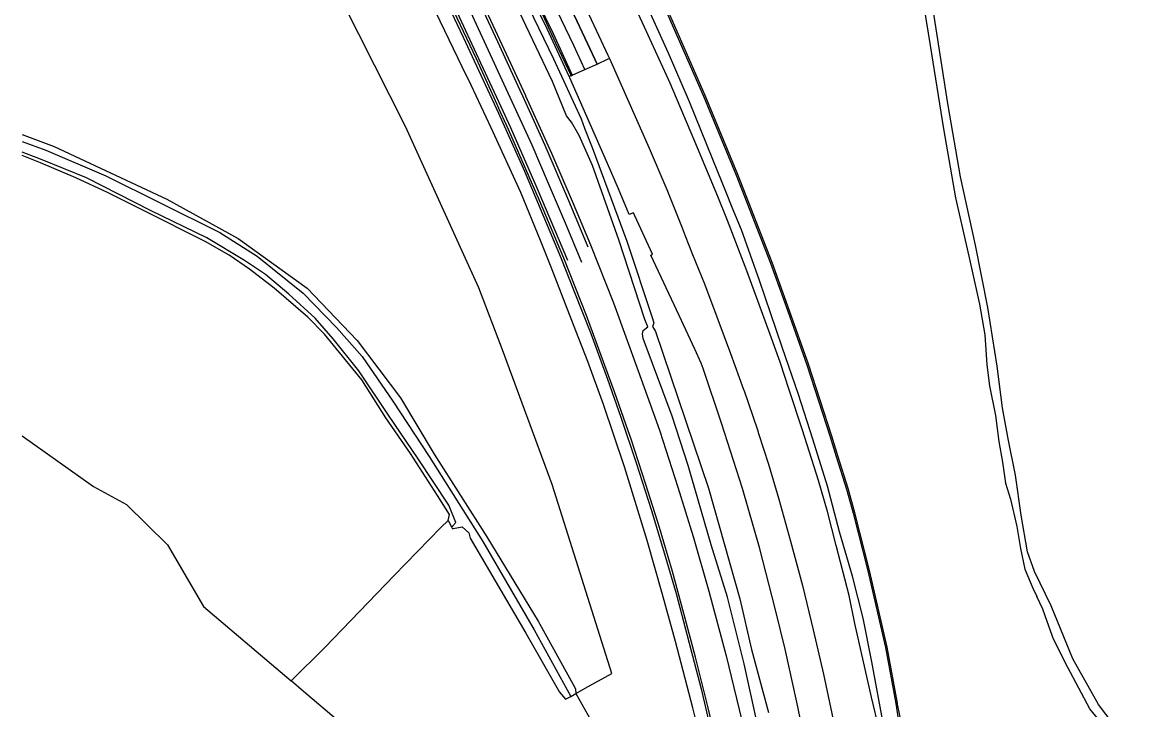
# Model space of a CAD drawing. Extents: x 135990 to 139000, y 393500 to 396000.
# Drawn here: x 136000 to 136315.7, y 394428.9 to 394623.4 of the extents above; entities that cross this region are included whole.
import ezdxf

# ---------------------------------------------------------------- set-up
doc = ezdxf.new("R2010")
doc.units = 0
for name, color, linetype in [('gg-afsc-lijn draadraster', 7, 'Continuous'), ('gx-grn-maaiveld', 7, 'Continuous'), ('gx-knt-lijn weginrichtingselement', 7, 'Continuous')]:
    doc.layers.add(name, color=color, linetype=linetype)

msp = doc.modelspace()

# ---------------------------------------------------------------- linework, layer by layer
at = {"layer": 'gg-afsc-lijn draadraster'}
msp.add_lwpolyline([(136191.956, 394420.702), (136189.821, 394429.431), (136184.933, 394448.188), (136181.169, 394461.51), (136176.911, 394476.754), (136170.467, 394497.575), (136164.551, 394515.27), (136160.06, 394527.377), (136156.641, 394536.073), (136149.664, 394554.055), (136146.7, 394561.598), (136141.101, 394575.219), (136132.739, 394593.473), (136127.007, 394605.559), (136124.531, 394610.779), (136113.398, 394633.938)], dxfattribs=at)
at = {"layer": 'gx-grn-maaiveld'}
for p, q in [((136159.218, 394610.007), (136162.672, 394611.576)), ((136155.337, 394608.238), (136154.824, 394608.005)), ((136120.579, 394482.386), (136121.453, 394480.656)), ((136121.453, 394480.656), (136121.767, 394480.034)), ((136155.233, 394432.583), (136156.674, 394433.487)), ((136156.674, 394433.487), (136160.184, 394435.412))]:
    msp.add_line(p, q, dxfattribs=at)
for points in [[(136249.065, 394424.07), (136247.768, 394430.476), (136247.714, 394430.741), (136244.783, 394446.561), (136239.828, 394468.279), (136235.66, 394484.624), (136233.745, 394491.429), (136230.875, 394500.713), (136229.125, 394506.233), (136222.532, 394526.639), (136217.183, 394541.775), (136212.244, 394555.389), (136202.534, 394580.28), (136193.263, 394602.684), (136183.384, 394625.264), (136178.636, 394635.954), (136161.766, 394671.376), (136150.314, 394692.34), (136144.26, 394703.452), (136143.454, 394705.132)], [(136121.062, 394703.002), (136123.503, 394698.445), (136129.809, 394686.748), (136132.066, 394682.561), (136142.318, 394662.757), (136150.734, 394645.772), (136157.688, 394631.36), (136165.769, 394614.103), (136166.18, 394613.172)], [(136159.218, 394610.007), (136156.139, 394616.793), (136142.087, 394646.118), (136133.334, 394663.734), (136131.595, 394667.235), (136130.089, 394669.913), (136123.116, 394683.175), (136114.435, 394699.373)], [(136117.685, 394701.153), (136121.629, 394693.865), (136126.446, 394684.911), (136133.735, 394670.983), (136140.549, 394657.555), (136147.13, 394644.397), (136153.946, 394630.261), (136160.003, 394617.396), (136162.672, 394611.576)], [(136154.824, 394608.005), (136148.537, 394621.568), (136137.595, 394643.944), (136129.407, 394660.483), (136125.569, 394667.798), (136118.704, 394680.823), (136113.889, 394689.944)], [(136114.573, 394690.063), (136115.428, 394688.481), (136119.284, 394681.132), (136120.387, 394679.03), (136131.46, 394657.895), (136138.09, 394644.625), (136144.672, 394631.199), (136150.879, 394617.544), (136155.337, 394608.238)], [(136104.367, 394663.314), (136103.786, 394662.988), (136108.186, 394654.377), (136108.443, 394653.766), (136108.58, 394653.335), (136110.121, 394649.696), (136116.364, 394637.034), (136124.773, 394619.184), (136134.798, 394597.687), (136142.173, 394581.215), (136152.495, 394556.566), (136156.198, 394547.252), (136160.924, 394535.339), (136165.597, 394522.38), (136169.381, 394511.65), (136173.73, 394498.72), (136177.956, 394485.551), (136181.501, 394473.968), (136185.044, 394461.796), (136188.734, 394447.735), (136192.11, 394434.803), (136194.917, 394422.952)], [(136160.184, 394435.412), (136166.88, 394439.083), (136149.963, 394492.564), (136135.921, 394530.67), (136129.234, 394548.222), (136108.494, 394593.863), (136077.645, 394655.03)], [(136133.234, 394648.373), (136150.319, 394613.079), (136158.207, 394596.027), (136159.171, 394593.43), (136161.341, 394587.928), (136171.153, 394561.418), (136178.424, 394539.521), (136178.751, 394538.251), (136178.335, 394537.348), (136179.216, 394535.894), (136194.238, 394491.604), (136203.07, 394460.249), (136206.394, 394445.95), (136211.22, 394428.117)], [(136128.291, 394633.282), (136129.276, 394631.03), (136130.663, 394628.038), (136135.742, 394617.084), (136142.44, 394602.632), (136142.448, 394602.615), (136149.81, 394586.312), (136155.936, 394572.069), (136160.857, 394560.383), (136167.348, 394543.986), (136174.348, 394524.743), (136179.379, 394510.602), (136180.429, 394507.652), (136185.512, 394491.859), (136189.918, 394477.856), (136194.342, 394462.427), (136199.2, 394444.102), (136204.318, 394423.122)], [(136253.964, 394635.498), (136256.998, 394616.782), (136260.773, 394593.214), (136264.141, 394573.707), (136267.927, 394557.191), (136270.957, 394543.626), (136272.482, 394534.899), (136272.983, 394526.412), (136273.766, 394520.511), (136275.479, 394512.151), (136276.366, 394504.791), (136277.416, 394498.918), (136278.341, 394492.995), (136279.731, 394488.481), (136281.478, 394480.76), (136282.535, 394474.461), (136283.747, 394468.655), (136286.054, 394463.246), (136287.18, 394460.894)], [(136120.787, 394629.468), (136123.035, 394624.636), (136128.434, 394613.138), (136134.789, 394599.22)], [(136242.55, 394423.369), (136240.404, 394432.391), (136235.697, 394453.308), (136234.041, 394461.179), (136230.392, 394475.378), (136227.887, 394484.922), (136225.361, 394493.775), (136220.793, 394507.983), (136217.063, 394519.384), (136214.478, 394527.193), (136211.682, 394535.014), (136205.04, 394553.073), (136199.616, 394567.276), (136196.827, 394574.045), (136191.125, 394587.883), (136183.403, 394606.125), (136176.136, 394622.019), (136172.348, 394630.169)], [(136250.272, 394387.471), (136249.957, 394387.913), (136249.833, 394388.518), (136245.647, 394414.439), (136240.421, 394442.459), (136237.986, 394454.738), (136234.953, 394466.63), (136231.344, 394479.24), (136227.901, 394492.171), (136223.802, 394505.386), (136219.675, 394518.101), (136215.119, 394531.463), (136208.627, 394550.335), (136203.611, 394564.634), (136200.903, 394571.02), (136199.305, 394574.998), (136195.485, 394584.509), (136188.855, 394600.864), (136182.947, 394614.635), (136175.556, 394630.952)], [(136179.869, 394631.947), (136182.927, 394625.062), (136192.803, 394602.488), (136202.07, 394580.093), (136211.776, 394555.213), (136216.712, 394541.606), (136222.058, 394526.479), (136228.649, 394506.08), (136230.398, 394500.563), (136233.266, 394491.287), (136235.177, 394484.495), (136239.342, 394468.162), (136244.293, 394446.46), (136247.221, 394430.658), (136248.185, 394424.404)], [(136310.823, 394422.147), (136304.649, 394430.395), (136297.392, 394443.288), (136291.256, 394458.268), (136286.505, 394467.935), (136284.506, 394473.549), (136282.74, 394483.9), (136281.133, 394495.21), (136279.079, 394505.515), (136277.43, 394514.246), (136275.97, 394526.081), (136273.324, 394542.696), (136269.788, 394560.321), (136265.591, 394579.644), (136262.08, 394599.862), (136261.668, 394602.234), (136257.296, 394630.703)], [(136168.807, 394561.816), (136161.352, 394582.843), (136157.601, 394591.316), (136155.446, 394595.138), (136154.076, 394596.878), (136150.075, 394606.659), (136139.908, 394627.995)], [(136162.672, 394611.576), (136165.829, 394613.013), (136166.18, 394613.172)], [(136166.18, 394613.172), (136171.664, 394600.746), (136177.4, 394587.738), (136182.415, 394576.094), (136186.756, 394565.235), (136187.644, 394562.967), (136189.713, 394557.68), (136193.095, 394549.416), (136196.895, 394539.257), (136200.459, 394529.686), (136204.183, 394519.468), (136204.212, 394519.382), (136208.074, 394508.02), (136208.424, 394506.991), (136211.202, 394498.339), (136214.115, 394488.456), (136217.426, 394476.552), (136220.835, 394463.988), (136223.87, 394451.449), (136226.748, 394438.961), (136229.778, 394424.726)], [(136221.749, 394418.867), (136219.28, 394430.991), (136215.975, 394445.989), (136213.237, 394457.171), (136208.7, 394474.77), (136203.833, 394491.446), (136197.957, 394509.915), (136192.685, 394525.414), (136192.13, 394526.929), (136190.35, 394530.855), (136185.928, 394540.448), (136177.873, 394557.487), (136178.409, 394557.783), (136173.355, 394568.65), (136173.002, 394569.436), (136171.776, 394568.961), (136168.775, 394576.285), (136165.666, 394583.445), (136154.977, 394607.675), (136154.824, 394608.005)], [(136155.337, 394608.238), (136155.681, 394608.395), (136159.218, 394610.007)], [(136196.26, 394420.293), (136194.121, 394429.42), (136190.581, 394443.698), (136187.272, 394456.09), (136184.082, 394468.009), (136180.329, 394480.422), (136176.533, 394492.599), (136172.31, 394505.381), (136171.461, 394507.817), (136167.621, 394518.843), (136159.66, 394540.421), (136153.249, 394556.629), (136146.424, 394572.916), (136137.622, 394593.015), (136134.789, 394599.22)], [(136000, 394591.583), (136008.974, 394588.247), (136040.89, 394573.339), (136061.138, 394562.172), (136080.602, 394548.182), (136094.762, 394533.386), (136107.063, 394517.162), (136116.61, 394501.196), (136131.477, 394477.824), (136146.042, 394453.931), (136156.362, 394435.134), (136156.584, 394434.697), (136156.674, 394433.487)], [(136000, 394589.664), (136006.64, 394587.185), (136023.63, 394579.924), (136039.202, 394572.164), (136055.942, 394563.866), (136066.449, 394557.207), (136079.531, 394546.744), (136088.95, 394536.988), (136096.168, 394528.77), (136104.841, 394516.213), (136115.195, 394500.487), (136130.36, 394476.446), (136144.923, 394451.482), (136155.233, 394432.583)], [(136121.453, 394480.656), (136121.849, 394480.913), (136122.754, 394481.86), (136120.749, 394486.77), (136112.031, 394499.88), (136103.652, 394512.207), (136095.284, 394524.745), (136088.001, 394533.812), (136082.917, 394539.668), (136075.41, 394546.463), (136068.86, 394551.97), (136062.904, 394555.943), (136052.264, 394562.364), (136036.241, 394570.134), (136018.217, 394579.343), (136005.135, 394584.682), (136000, 394586.641)], [(136120.579, 394482.386), (136120.903, 394484.126), (136117.48, 394489.454), (136109.893, 394501.404), (136102.859, 394511.472), (136096.08, 394522.179), (136085.529, 394535.089), (136080.85, 394539.95), (136071.273, 394548.185), (136064.301, 394553.56), (136058.594, 394557.506), (136051.751, 394561.351), (136034.475, 394570), (136024.153, 394575.203), (136015.192, 394579.398), (136005.137, 394583.652), (136000, 394585.678)], [(136207.888, 394425.539), (136204.331, 394441.895), (136199.577, 394460.727), (136194.965, 394475.549), (136188.499, 394497.929), (136183.925, 394511.905), (136175.773, 394533.908), (136175.562, 394535.262), (136175.777, 394536.196), (136177.054, 394537.168), (136176.24, 394539.27), (136168.807, 394561.816)], [(136000, 394506.343), (136020.132, 394491.997), (136029.526, 394486.975), (136041.107, 394475.557), (136051.311, 394458.064), (136076.144, 394437.005)], [(136076.144, 394437.005), (136085.665, 394446.464), (136105.252, 394466.807), (136118.492, 394480.475), (136120.579, 394482.386)], [(136121.767, 394480.034), (136121.923, 394480.147), (136124.469, 394480.632), (136126.437, 394478.936), (136126.759, 394477.399), (136142.492, 394450.558), (136152.037, 394433.809), (136153.752, 394431.831), (136155.233, 394432.583)], [(136315.716, 394412.929), (136309.053, 394420.735), (136302.176, 394429.128), (136295.897, 394440.772), (136291.918, 394448.789), (136290.113, 394453.872), (136288.879, 394457.344), (136287.18, 394460.894)], [(136090.042, 394425.205), (136079.555, 394434.052), (136076.144, 394437.005)], [(136156.674, 394433.487), (136160.904, 394425.882)]]:
    msp.add_lwpolyline(points, dxfattribs=at)
at = {"layer": 'gx-knt-lijn weginrichtingselement'}
for points in [[(136162.672, 394611.576), (136160.003, 394617.396), (136153.946, 394630.261), (136147.13, 394644.397), (136140.549, 394657.555), (136133.735, 394670.983), (136126.446, 394684.911), (136126.423, 394684.956), (136121.629, 394693.865), (136117.685, 394701.153), (136110.203, 394714.978), (136098.963, 394735.311), (136090.693, 394749.756), (136079.425, 394769.117), (136066.384, 394791.104), (136065.42, 394792.747), (136055.511, 394809.629), (136041.911, 394832.381), (136029.631, 394853.019), (136016.397, 394875.23), (136015.802, 394876.229), (136003.896, 394896.219)], [(136119.61, 394681.309), (136122.77, 394675.268), (136129.391, 394662.526), (136139.339, 394642.696), (136150.274, 394620.181), (136155.681, 394608.395)], [(136160.157, 394559.777), (136154.71, 394572.9), (136147.974, 394588.494), (136141.736, 394602.318), (136140.933, 394604.097), (136134.564, 394617.843), (136129.977, 394627.732), (136127.176, 394633.771), (136120.476, 394648.156), (136116.266, 394656.656), (136115.049, 394659.113), (136109.566, 394669.685), (136108.599, 394671.549)], [(136102.256, 394667.99), (136109.132, 394654.86), (136109.689, 394653.722), (136119.913, 394632.835), (136123.634, 394624.904), (136128.474, 394614.589), (136135.45, 394599.514), (136138.163, 394593.653), (136145.675, 394576.558), (136154.279, 394556.046)], [(136106.179, 394667.914), (136109.302, 394662.101), (136112.825, 394655.121), (136118.669, 394643.542), (136126.826, 394626.327), (136129.061, 394621.609), (136138.605, 394600.921), (136139.163, 394599.711), (136144.181, 394588.662), (136148.823, 394577.838), (136153.649, 394566.661), (136158.246, 394555.488)]]:
    msp.add_lwpolyline(points, dxfattribs=at)

doc.saveas('drawing.dxf')
